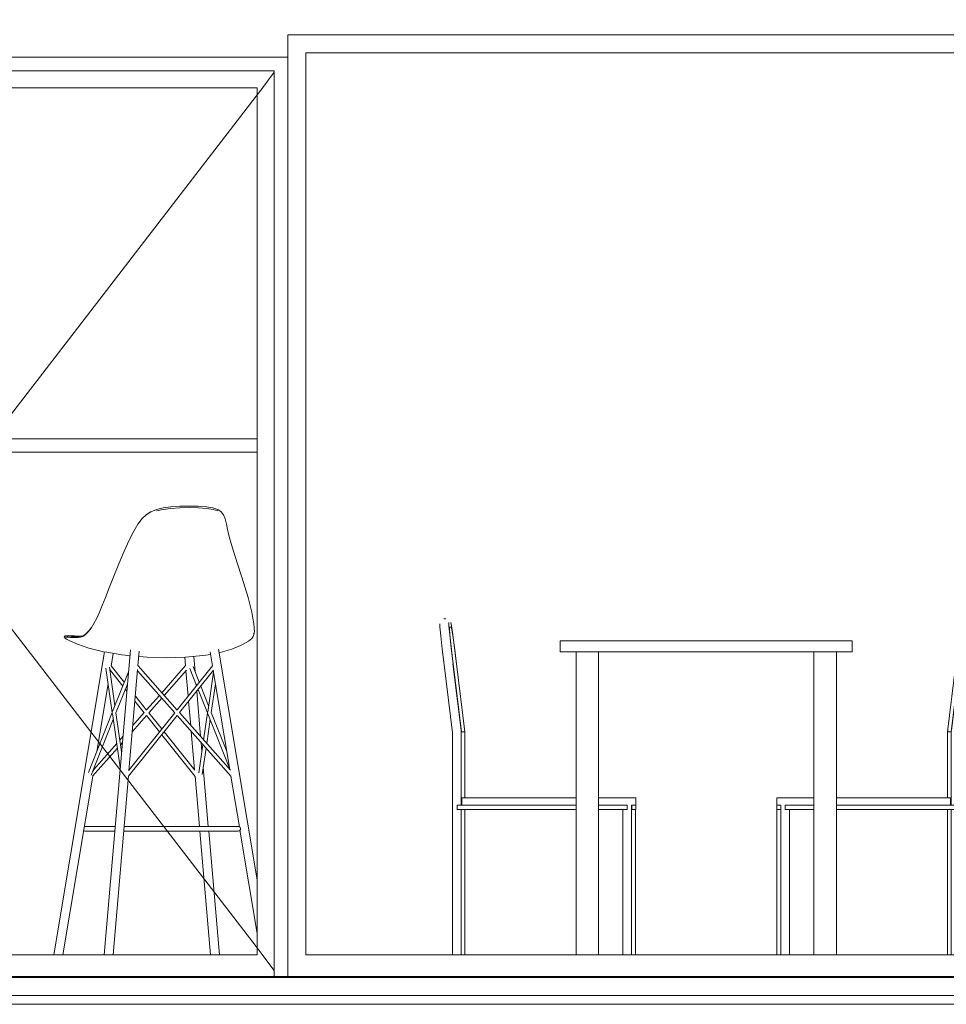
# Model space of a CAD drawing. Header units: millimetres. Extents: x -30280 to 309309, y -17460 to 4378.
# Tile 669 of 1056: x 204061 to 206125, y -13520 to -11326. Entities that reach past the tile are written whole.
import ezdxf

# ---------------------------------------------------------------- set-up
doc = ezdxf.new("R2010")
doc.units = ezdxf.units.MM
doc.header["$MEASUREMENT"] = 0
doc.linetypes.add('Wipeout_Contour', pattern=[1000, 0, -1000])
for name, color, linetype in [('10_ESTR_Fotjats', 7, 'Continuous'), ('14_PAV_Paviment existent', 7, 'Continuous'), ('Nuevo_08_E_Envans secs', 7, 'Continuous'), ('Nuevo_09_EI_Mobiliari general', 7, 'Continuous'), ('Nuevo_Puertas Archicad', 7, 'Continuous'), ('Nuevo_Ventanas Archicad', 7, 'Continuous')]:
    doc.layers.add(name, color=color, linetype=linetype)
for name, color, linetype, lineweight in [('10_ESTR_Fotjats_Pluma_Nº__1', 7, 'Continuous', 5), ('14_PAV_Paviment existent_Pluma_Nº__29', 7, 'Continuous', 20), ('Nuevo_08_E_Envans secs_Pluma_Nº__47', 7, 'Continuous', 20), ('Nuevo_09_EI_Mobiliari general_Pluma_Nº__1', 7, 'Continuous', 5), ('Nuevo_Ventanas Archicad_Pluma_Nº__1', 7, 'Continuous', 5)]:
    doc.layers.add(name, color=color, linetype=linetype, lineweight=lineweight)
doc.layers.add('Nuevo_Puertas Archicad_Pluma_Nº__3', color=7, linetype='Continuous', lineweight=5, true_color=0xa4a4a4)

# ---------------------------------------------------------------- blocks, each defined once
blk = doc.blocks.new('Elem Sección_11_5', base_point=(181934.4, -13460))
at = {"layer": '10_ESTR_Fotjats_Pluma_Nº__1', "color": 7, "linetype": 'Continuous', "lineweight": 5}
for p, q in [((211190.4, -13500), (173577.4, -13500)), ((211190.4, -13520), (173577.4, -13520))]:
    blk.add_line(p, q, dxfattribs=at)
blk = doc.blocks.new('Elem Sección_137_5', base_point=(181934.4, -13460))
at = {"layer": 'Nuevo_08_E_Envans secs_Pluma_Nº__47', "color": 7, "linetype": 'Continuous', "lineweight": 20}
for p, q in [((206100.8, -11400), (206100.8, -12260)), ((206100.8, -12290), (206100.8, -13060)), ((206100.8, -13086), (206100.8, -13410))]:
    blk.add_line(p, q, dxfattribs=at)
blk = doc.blocks.new('Elem Sección_172_5', base_point=(181934.4, -13460))
at = {"color": 254, "linetype": 'Wipeout_Contour', "lineweight": 0, "ltscale": 1637533.714366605}
blk.add_wipeout([(201005.5, -11360), (203058.6, -11360), (203058.6, -11410), (204658.6, -11410), (204658.6, -11360), (208797.9, -11360), (208797.9, -11013), (201005.5, -11013)], dxfattribs=at).dxf.layer = 'Nuevo_08_E_Envans secs'
blk = doc.blocks.new('Elem Sección_179_5', base_point=(181934.4, -13460))
at = {"color": 254, "linetype": 'Wipeout_Contour', "lineweight": 0, "ltscale": 813829.201118}
blk.add_wipeout([(203058.6, -13458), (203088.6, -13458), (203088.6, -11440), (203058.6, -11440)], dxfattribs=at).dxf.layer = 'Nuevo_Puertas Archicad'
at = {"color": 254, "linetype": 'Wipeout_Contour', "lineweight": 0, "ltscale": 820097.44843}
blk.add_wipeout([(204628.6, -13458), (204658.6, -13458), (204658.6, -11440), (204628.6, -11440)], dxfattribs=at).dxf.layer = 'Nuevo_Puertas Archicad'
at = {"color": 254, "linetype": 'Wipeout_Contour', "lineweight": 0, "ltscale": 817061.067857}
blk.add_wipeout([(203858.6, -13410), (203908.6, -13410), (203908.6, -11478), (203858.6, -11478)], dxfattribs=at).dxf.layer = 'Nuevo_Puertas Archicad'
at = {"color": 254, "linetype": 'Wipeout_Contour', "lineweight": 0, "ltscale": 1225072.67394681}
blk.add_wipeout([(204628.6, -11440), (204658.6, -11440), (204658.6, -11410), (203058.6, -11410), (203058.6, -11440), (203088.6, -11440)], dxfattribs=at).dxf.layer = 'Nuevo_Puertas Archicad'
at = {"color": 254, "linetype": 'Wipeout_Contour', "lineweight": 0, "ltscale": 813962.889773}
blk.add_wipeout([(203126.6, -11478), (203088.6, -11478), (203088.6, -13410), (203126.6, -13410)], dxfattribs=at).dxf.layer = 'Nuevo_Puertas Archicad'
at = {"color": 254, "linetype": 'Wipeout_Contour', "lineweight": 0, "ltscale": 819959.661076}
blk.add_wipeout([(204590.6, -13410), (204628.6, -13410), (204628.6, -11478), (204590.6, -11478)], dxfattribs=at).dxf.layer = 'Nuevo_Puertas Archicad'
at = {"layer": 'Nuevo_Puertas Archicad_Pluma_Nº__3', "color": 253, "linetype": 'Continuous', "lineweight": 5, "true_color": 0xa4a4a4}
blk.add_line((204658.6, -11410), (203058.6, -11410), dxfattribs=at)
at = {"color": 254, "linetype": 'Wipeout_Contour', "lineweight": 0, "ltscale": 1227402.866992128}
blk.add_wipeout([(204628.6, -11440), (203858.6, -11440), (203858.6, -11478), (203908.6, -11478), (204590.6, -11478), (204628.6, -11478)], dxfattribs=at).dxf.layer = 'Nuevo_Puertas Archicad'
at = {"color": 254, "linetype": 'Wipeout_Contour', "lineweight": 0, "ltscale": 1228118.250998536}
blk.add_wipeout([(203908.6, -13410), (203858.6, -13410), (203858.6, -13458), (204628.6, -13458), (204628.6, -13410), (204590.6, -13410)], dxfattribs=at).dxf.layer = 'Nuevo_Puertas Archicad'
at = {"layer": 'Nuevo_Puertas Archicad_Pluma_Nº__3', "color": 253, "linetype": 'Continuous', "lineweight": 5, "true_color": 0xa4a4a4}
blk.add_line((204628.6, -11440), (204628.6, -13458), dxfattribs=at)
at = {"color": 254, "linetype": 'Wipeout_Contour', "lineweight": 0, "ltscale": 816861.441642}
blk.add_wipeout([(203858.6, -13410), (203858.6, -11478), (203808.6, -11478), (203808.6, -13410)], dxfattribs=at).dxf.layer = 'Nuevo_Puertas Archicad'
at = {"color": 254, "linetype": 'Wipeout_Contour', "lineweight": 0, "ltscale": 818522.341699}
blk.add_wipeout([(204590.6, -13410), (204590.6, -11478), (203908.6, -11478), (203908.6, -13410)], dxfattribs=at).dxf.layer = 'Nuevo_Puertas Archicad'
at = {"layer": 'Nuevo_Puertas Archicad_Pluma_Nº__3', "color": 253, "linetype": 'Continuous', "lineweight": 5, "true_color": 0xa4a4a4}
for p, q in [((203908.6, -11478), (203908.6, -13410)), ((204590.6, -11478), (203908.6, -11478)), ((204590.6, -13410), (204590.6, -11478)), ((203908.6, -13410), (204590.6, -13410))]:
    blk.add_line(p, q, dxfattribs=at)
at = {"color": 254, "linetype": 'Wipeout_Contour', "lineweight": 0, "ltscale": 1222766.225889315}
blk.add_wipeout([(203858.6, -11440), (203088.6, -11440), (203088.6, -11478), (203126.6, -11478), (203808.6, -11478), (203858.6, -11478)], dxfattribs=at).dxf.layer = 'Nuevo_Puertas Archicad'
at = {"color": 254, "linetype": 'Wipeout_Contour', "lineweight": 0, "ltscale": 1223484.320859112}
blk.add_wipeout([(203088.6, -13458), (203858.6, -13458), (203858.6, -13410), (203808.6, -13410), (203126.6, -13410), (203088.6, -13410)], dxfattribs=at).dxf.layer = 'Nuevo_Puertas Archicad'
at = {"layer": 'Nuevo_Puertas Archicad_Pluma_Nº__3', "color": 253, "linetype": 'Continuous', "lineweight": 5, "true_color": 0xa4a4a4}
for p, q in [((203088.6, -13458), (203088.6, -11440)), ((203088.6, -11440), (204628.6, -11440)), ((203858.6, -11440), (203858.6, -13458)), ((204628.6, -11443.6), (203858.6, -12444)), ((204628.6, -13444.4), (203858.6, -12444))]:
    blk.add_line(p, q, dxfattribs=at)
at = {"color": 254, "linetype": 'Wipeout_Contour', "lineweight": 0, "ltscale": 815400.18777}
blk.add_wipeout([(203126.6, -13410), (203808.6, -13410), (203808.6, -11478), (203126.6, -11478)], dxfattribs=at).dxf.layer = 'Nuevo_Puertas Archicad'
at = {"layer": 'Nuevo_Puertas Archicad_Pluma_Nº__3', "color": 253, "linetype": 'Continuous', "lineweight": 5, "true_color": 0xa4a4a4}
for p, q in [((203088.6, -11443.6), (203858.6, -12444)), ((203126.6, -13410), (203126.6, -11478)), ((203126.6, -11478), (203808.6, -11478)), ((203808.6, -11478), (203808.6, -13410)), ((203088.6, -13444.4), (203858.6, -12444)), ((203808.6, -13410), (203126.6, -13410))]:
    blk.add_line(p, q, dxfattribs=at)
blk = doc.blocks.new('Elem Sección_181_5', base_point=(181934.4, -13460))
at = {"layer": 'Nuevo_09_EI_Mobiliari general_Pluma_Nº__1', "color": 7, "linetype": 'Continuous', "lineweight": 5}
for p, q in [((203908.6, -12260), (204590.6, -12260)), ((204698.6, -12260), (206100.8, -12260)), ((206100.8, -12290), (206100.8, -12260)), ((203908.6, -12290), (204590.6, -12290)), ((204698.6, -12290), (206100.8, -12290))]:
    blk.add_line(p, q, dxfattribs=at)
blk = doc.blocks.new('Elem Sección_182_5', base_point=(181934.4, -13460))
at = {"layer": 'Nuevo_09_EI_Mobiliari general_Pluma_Nº__1', "color": 7, "linetype": 'Continuous', "lineweight": 5}
for p, q in [((205176.9, -12417.7), (205187.9, -12414.2)), ((205187.4, -12417.4), (205201.9, -12415.2)), ((205187.9, -12414.2), (205202.4, -12411.8)), ((205201.9, -12415.2), (205220.2, -12413.8)), ((205202.4, -12411.8), (205220.6, -12410.4)), ((205220.2, -12413.8), (205240.8, -12413.4)), ((205220.6, -12410.4), (205241.1, -12410)), ((205262, -12413.8), (205240.8, -12413.4)), ((205241.1, -12410), (205262.1, -12410.4)), ((205282.1, -12415.2), (205262, -12413.8)), ((205262.1, -12410.4), (205282.1, -12411.8)), ((205282.1, -12411.8), (205299.4, -12414.2)), ((205299.5, -12417.4), (205282.1, -12415.2)), ((205299.4, -12414.2), (205314.1, -12417.7)), ((205163.5, -12429.3), (205159.7, -12438.2)), ((205163.5, -12429.3), (205169, -12422.6)), ((205169, -12422.6), (205176.9, -12417.7)), ((205176.4, -12420.7), (205187.4, -12417.4)), ((205299.5, -12417.4), (205314.2, -12420.7)), ((205314.1, -12417.7), (205326.5, -12422.6)), ((205326.5, -12422.6), (205327.1, -12422.9)), ((205326.5, -12422.6), (205337, -12429.3)), ((205336.9, -12429.2), (205327.1, -12422.9)), ((205336.9, -12429.2), (205345.5, -12437.4)), ((205337, -12429.3), (205346.2, -12438.2)), ((205346.2, -12438.2), (205345.5, -12437.4)), ((205152.9, -12465.8), (205156.5, -12450)), ((205156.5, -12450), (205159.7, -12438.2)), ((205346.2, -12438.2), (205354.9, -12450)), ((205354.9, -12450), (205364, -12465.8)), ((205147.8, -12485.9), (205152.9, -12465.8)), ((205364, -12465.8), (205373.9, -12485.9)), ((205140.2, -12510.8), (205147.8, -12485.9)), ((205373.9, -12485.9), (205385.2, -12510.8)), ((205131.2, -12538.3), (205140.2, -12510.8)), ((205385.2, -12510.8), (205397, -12538.3)), ((205121.9, -12566.1), (205131.2, -12538.3)), ((205397, -12538.3), (205408.5, -12566.1)), ((205113.5, -12591.8), (205121.9, -12566.1)), ((205408.5, -12566.1), (205418.8, -12591.8)), ((205107.1, -12613.3), (205113.5, -12591.8)), ((205418.8, -12591.8), (205427.1, -12613.3)), ((205098.9, -12646.5), (205102.4, -12631.3)), ((205102.4, -12631.3), (205107.1, -12613.3)), ((205427.1, -12613.3), (205434, -12631.3)), ((205434, -12631.3), (205440, -12646.5)), ((205096.2, -12659.7), (205098.9, -12646.5)), ((205440, -12646.5), (205445.8, -12659.7)), ((205092.7, -12681.8), (205094.1, -12671.5)), ((205094.1, -12671.5), (205096.2, -12659.7)), ((205445.8, -12659.7), (205452.1, -12671.5)), ((205452.1, -12671.5), (205458.5, -12681.8)), ((205092.3, -12690.2), (205092.7, -12681.8)), ((205093, -12696.4), (205092.3, -12690.2)), ((205095.1, -12700.9), (205093, -12696.4)), ((205097.3, -12704.7), (205095.1, -12700.9)), ((205458.3, -12681.5), (205459.4, -12683)), ((205458.5, -12681.8), (205464.8, -12690.2)), ((205464.8, -12690.2), (205460.6, -12694.5)), ((205463.5, -12688.4), (205468.6, -12694.1)), ((205470.8, -12696.4), (205464.8, -12690.2)), ((205473.8, -12698), (205468.6, -12694.1)), ((205470.8, -12696.4), (205476, -12700.2)), ((205478.6, -12699.9), (205473.8, -12698)), ((205476, -12700.2), (205480.9, -12702)), ((205478.6, -12699.9), (205491.1, -12698.9)), ((205478.6, -12699.9), (205483.3, -12700.6)), ((205488.3, -12700.5), (205483.3, -12700.6)), ((205493.8, -12700.4), (205488.3, -12700.5)), ((205491.1, -12698.9), (205496.3, -12698.7)), ((205504.2, -12698), (205491.2, -12699.1)), ((205499.4, -12700.3), (205493.8, -12700.4)), ((205496.6, -12700.4), (205500.1, -12699.9)), ((205499.4, -12700.3), (205504.5, -12700.1)), ((205512, -12698.8), (205504.2, -12698)), ((205508.5, -12699.7), (205504.5, -12700.1)), ((205511, -12699.2), (205508.5, -12699.7)), ((205512.1, -12698.8), (205511, -12699.2)), ((205512.1, -12698.8), (205512, -12698.8)), ((205512.1, -12698.8), (205514.7, -12701.1)), ((205105.2, -12710.9), (205097.3, -12704.7)), ((205105.2, -12710.9), (205108.8, -12713)), ((205108.8, -12713), (205122.6, -12720.6)), ((205122.6, -12720.6), (205142.4, -12728.7)), ((205480.9, -12702), (205485.8, -12702.6)), ((205485.8, -12702.6), (205490.8, -12702.6)), ((205490.8, -12702.6), (205496.5, -12702.6)), ((205502.1, -12702.5), (205496.5, -12702.6)), ((205507.2, -12702.3), (205502.1, -12702.5)), ((205510.8, -12705.4), (205503, -12710)), ((205511.2, -12702), (205507.2, -12702.3)), ((205511.9, -12704.7), (205510.8, -12705.4)), ((205513.6, -12701.5), (205511.2, -12702)), ((205511.9, -12704.7), (205514.7, -12701.1)), ((205513.6, -12701.5), (205514.7, -12701.1)), ((205118.1, -13060), (205173, -12728.5)), ((205168.3, -12736.2), (205142.4, -12728.7)), ((205171.7, -12736.8), (205168.3, -12736.2)), ((205186.8, -12765.9), (205192, -12734.5)), ((205200.6, -12742.2), (205191.1, -12740.4)), ((205206.6, -12743), (205200.6, -12742.2)), ((205206.6, -12743), (205246, -12746.6)), ((205221.6, -12780.5), (205224.8, -12744.7)), ((205353.7, -12766.1), (205351, -12735)), ((205400, -13060), (205370.9, -12735)), ((205380.2, -12742.4), (205371.7, -12743.1)), ((205387.5, -12741.4), (205380.2, -12742.4)), ((205421.2, -12735.6), (205387.5, -12741.4)), ((205409.9, -12766.7), (205405.2, -12738.4)), ((205424.7, -12735), (205421.2, -12735.6)), ((205536.6, -13410), (205424.6, -12735)), ((205266.4, -12864.2), (205186.6, -12765.6)), ((205298.3, -12828.2), (205242.7, -12765.5)), ((205242.9, -12765.7), (205244.6, -12746.5)), ((205288.9, -12747.8), (205246, -12746.6)), ((205288.9, -12747.8), (205300.6, -12747.5)), ((205351.8, -12744.9), (205350.6, -12745)), ((205350.6, -12769.2), (205353.7, -12765.7)), ((205382.4, -12799.8), (205409.8, -12765.9)), ((205148.5, -12997.2), (205185.1, -12776.5)), ((205195.4, -12868.8), (205184.3, -12781.3)), ((205261, -12870.2), (205184.5, -12775.7)), ((205214.2, -12799.8), (205226.5, -12767.7)), ((205220, -12806.9), (205233.3, -12772.2)), ((205237.3, -12828.3), (205241.9, -12776.7)), ((205293, -12834.2), (205241, -12775.7)), ((205350.6, -12781.3), (205354.7, -12776.7)), ((205374.6, -12999.9), (205354.5, -12774.1)), ((205408.4, -12867.8), (205375, -12780.5)), ((205385.7, -12808.4), (205411.5, -12776.5)), ((205403.1, -12854), (205414, -12768.6)), ((205409.2, -12869.9), (205421.7, -12771.3)), ((205412.3, -12781.3), (205411.3, -12774.7)), ((205187.4, -12869.9), (205179.7, -12808.9)), ((205193.5, -12854), (205210.9, -12808.4)), ((205401, -12870.9), (205377.6, -12809.7)), ((205440.7, -12952.5), (205416.9, -12808.9)), ((205195.6, -12870.9), (205216.7, -12815.6)), ((205208.3, -12929.8), (205218.3, -12817.5)), ((205266.1, -12864.5), (205300.6, -12825.6)), ((205350.6, -12839), (205359.3, -12828.3)), ((205378.3, -12817.5), (205379.9, -12815.6)), ((205230.5, -12904.7), (205236.3, -12839.7)), ((205271.5, -12870.5), (205300.6, -12837.7)), ((205300.6, -12842.9), (205298.3, -12840.3)), ((205350.6, -12851.7), (205360.3, -12839.7)), ((205147.2, -12998.6), (205261.1, -12870.2)), ((205149.3, -12992.1), (205194.8, -12872.9)), ((205155.9, -12952.5), (205187.4, -12869.9)), ((205203.8, -12934.9), (205195.6, -12870.9)), ((205300.6, -12919.1), (205265.8, -12876.2)), ((205300.6, -12906.4), (205271.5, -12870.5)), ((205390.5, -12953.6), (205401, -12870.9)), ((205393.8, -12990.9), (205408.9, -12871.9)), ((205460.2, -13003.3), (205409.2, -12869.9)), ((205145.8, -13012.3), (205266.1, -12876.5)), ((205196.7, -12942.8), (205189.6, -12886.7)), ((205366.1, -12904.7), (205350.6, -12887.2)), ((205453.9, -13009.3), (205407, -12886.7)), ((205220.6, -13012.2), (205298.3, -12916.3)), ((205221.4, -12998.5), (205293.2, -12909.9)), ((205222.2, -12997.5), (205229.3, -12918.1)), ((205298.3, -12903.5), (205300.6, -12900.7)), ((205367.3, -12918.1), (205350.6, -12899.3)), ((205392.9, -12934.9), (205388.3, -12929.8)), ((205205, -13008.2), (205198, -12953.3)), ((205212.6, -13004.5), (205205.1, -12945.4)), ((205206.1, -12953.6), (205207.1, -12943.2)), ((205391.5, -12945.4), (205389.5, -12943.2)), ((205450.6, -13012), (205398.6, -12953.3)), ((205448.1, -12997.2), (205399.9, -12942.8)), ((205374.4, -12997.5), (205350.6, -12968.1)), ((205375.7, -13011.8), (205350.6, -12980.8)), ((205196.6, -13060), (205202.8, -12990.9)), ((205448.7, -13000.6), (205447.3, -12992.1)), ((205138.1, -13060), (205146, -13012)), ((205216.6, -13060), (205220.9, -13011.8)), ((205380, -13060), (205375.6, -13010.7)), ((205516.6, -13410), (205450.5, -13011.5)), ((205060, -13410), (205113.7, -13086)), ((205127.3, -13124.6), (205133.7, -13086)), ((205190.9, -13123.9), (205194.3, -13086)), ((205210.9, -13123.9), (205214.3, -13086)), ((205385.7, -13123.9), (205382.3, -13086)), ((205405, -13115.8), (205402.3, -13086)), ((205080, -13410), (205126.1, -13132)), ((205125.1, -13128), (205125, -13128.9)), ((205125, -13128.9), (205125.1, -13129.7)), ((205125.3, -13127.2), (205125.1, -13128)), ((205125.1, -13129.7), (205125.3, -13130.6)), ((205125.6, -13126.4), (205125.3, -13127.2)), ((205125.3, -13130.6), (205125.6, -13131.4)), ((205126.1, -13125.6), (205125.6, -13126.4)), ((205125.6, -13131.4), (205126.1, -13132.1)), ((205126.8, -13125), (205126.1, -13125.6)), ((205126.1, -13132.1), (205126.8, -13132.7)), ((205127.5, -13124.5), (205126.8, -13125)), ((205126.8, -13132.7), (205127.5, -13133.2)), ((205128.3, -13124.2), (205127.5, -13124.5)), ((205127.5, -13133.2), (205128.3, -13133.6)), ((205129.1, -13123.9), (205128.3, -13124.2)), ((205128.3, -13133.6), (205129.1, -13133.8)), ((205130, -13123.9), (205129.1, -13123.9)), ((205129.1, -13133.8), (205130, -13133.9)), ((205130.1, -13123.9), (205130, -13123.9)), ((205130, -13123.9), (205130, -13123.9)), ((205130.1, -13133.9), (205130, -13133.9)), ((205130, -13133.9), (205130, -13133.9)), ((205130.3, -13123.9), (205130.1, -13123.9)), ((205130.3, -13133.9), (205130.1, -13133.9)), ((205130.6, -13123.9), (205130.3, -13123.9)), ((205130.6, -13133.9), (205130.3, -13133.9)), ((205131, -13123.9), (205130.6, -13123.9)), ((205131, -13133.9), (205130.6, -13133.9)), ((205131.6, -13123.9), (205131, -13123.9)), ((205131.6, -13133.9), (205131, -13133.9)), ((205132.2, -13123.9), (205131.6, -13123.9)), ((205132.2, -13133.9), (205131.6, -13133.9)), ((205132.9, -13123.9), (205132.2, -13123.9)), ((205132.9, -13133.9), (205132.2, -13133.9)), ((205133.7, -13123.9), (205132.9, -13123.9)), ((205133.7, -13133.9), (205132.9, -13133.9)), ((205134.6, -13123.9), (205133.7, -13123.9)), ((205134.6, -13133.9), (205133.7, -13133.9)), ((205135.6, -13123.9), (205134.6, -13123.9)), ((205135.6, -13133.9), (205134.6, -13133.9)), ((205136.6, -13123.9), (205135.6, -13123.9)), ((205136.6, -13133.9), (205135.6, -13133.9)), ((205137.8, -13123.9), (205136.6, -13123.9)), ((205137.8, -13133.9), (205136.6, -13133.9)), ((205139, -13123.9), (205137.8, -13123.9)), ((205139, -13133.9), (205137.8, -13133.9)), ((205140.3, -13123.9), (205139, -13123.9)), ((205140.3, -13133.9), (205139, -13133.9)), ((205141.6, -13123.9), (205140.3, -13123.9)), ((205141.6, -13133.9), (205140.3, -13133.9)), ((205143, -13123.9), (205141.6, -13123.9)), ((205143, -13133.9), (205141.6, -13133.9)), ((205144.5, -13123.9), (205143, -13123.9)), ((205144.5, -13133.9), (205143, -13133.9)), ((205145.9, -13123.9), (205144.5, -13123.9)), ((205145.9, -13133.9), (205144.5, -13133.9)), ((205147.5, -13123.9), (205145.9, -13123.9)), ((205147.5, -13133.9), (205145.9, -13133.9)), ((205300.6, -13123.9), (205147.5, -13123.9)), ((205300.6, -13133.9), (205147.5, -13133.9)), ((205165.4, -13410), (205190, -13133.9)), ((205185.4, -13410), (205210, -13133.9)), ((205351.2, -13123.9), (205350.6, -13123.9)), ((205351.2, -13133.9), (205350.6, -13133.9)), ((205352.7, -13123.9), (205351.2, -13123.9)), ((205352.7, -13133.9), (205351.2, -13133.9)), ((205354.3, -13123.9), (205352.7, -13123.9)), ((205354.3, -13133.9), (205352.7, -13133.9)), ((205355.9, -13123.9), (205354.3, -13123.9)), ((205355.9, -13133.9), (205354.3, -13133.9)), ((205357.5, -13123.9), (205355.9, -13123.9)), ((205357.5, -13133.9), (205355.9, -13133.9)), ((205359.1, -13123.9), (205357.5, -13123.9)), ((205359.1, -13133.9), (205357.5, -13133.9)), ((205360.7, -13123.9), (205359.1, -13123.9)), ((205360.7, -13133.9), (205359.1, -13133.9)), ((205362.3, -13123.9), (205360.7, -13123.9)), ((205362.3, -13133.9), (205360.7, -13133.9)), ((205363.9, -13123.9), (205362.3, -13123.9)), ((205363.9, -13133.9), (205362.3, -13133.9)), ((205365.4, -13123.9), (205363.9, -13123.9)), ((205365.4, -13133.9), (205363.9, -13133.9)), ((205367, -13123.9), (205365.4, -13123.9)), ((205367, -13133.9), (205365.4, -13133.9)), ((205368.4, -13123.9), (205367, -13123.9)), ((205368.4, -13133.9), (205367, -13133.9)), ((205369.9, -13123.9), (205368.4, -13123.9)), ((205369.9, -13133.9), (205368.4, -13133.9)), ((205371.3, -13123.9), (205369.9, -13123.9)), ((205371.3, -13133.9), (205369.9, -13133.9)), ((205372.6, -13123.9), (205371.3, -13123.9)), ((205372.6, -13133.9), (205371.3, -13133.9)), ((205373.9, -13123.9), (205372.6, -13123.9)), ((205373.9, -13133.9), (205372.6, -13133.9)), ((205375.1, -13123.9), (205373.9, -13123.9)), ((205375.1, -13133.9), (205373.9, -13133.9)), ((205376.2, -13123.9), (205375.1, -13123.9)), ((205376.2, -13133.9), (205375.1, -13133.9)), ((205377.3, -13123.9), (205376.2, -13123.9)), ((205377.3, -13133.9), (205376.2, -13133.9)), ((205378.2, -13123.9), (205377.3, -13123.9)), ((205378.2, -13133.9), (205377.3, -13133.9)), ((205379.1, -13123.9), (205378.2, -13123.9)), ((205379.1, -13133.9), (205378.2, -13133.9)), ((205379.9, -13123.9), (205379.1, -13123.9)), ((205379.9, -13133.9), (205379.1, -13133.9)), ((205380.6, -13123.9), (205379.9, -13123.9)), ((205380.6, -13133.9), (205379.9, -13133.9)), ((205381.2, -13123.9), (205380.6, -13123.9)), ((205381.2, -13133.9), (205380.6, -13133.9)), ((205381.8, -13123.9), (205381.2, -13123.9)), ((205381.8, -13133.9), (205381.2, -13133.9)), ((205385.7, -13123.9), (205381.8, -13123.9)), ((205386.6, -13133.9), (205381.8, -13133.9)), ((205386.6, -13133.8), (205385.7, -13123.9)), ((205405, -13339.7), (205386.6, -13133.9)), ((205465.6, -13123.9), (205433.4, -13123.9)), ((205465.6, -13133.9), (205433.4, -13133.9)), ((205466.4, -13123.9), (205465.6, -13123.9)), ((205466.4, -13133.9), (205465.6, -13133.9)), ((205467, -13123.9), (205466.4, -13123.9)), ((205467, -13133.9), (205466.4, -13133.9)), ((205467.5, -13123.9), (205467, -13123.9)), ((205467.5, -13133.9), (205467, -13133.9)), ((205467.5, -13123.9), (205468.3, -13123.9)), ((205467.7, -13123.9), (205467.5, -13123.9)), ((205468.3, -13133.8), (205467.5, -13133.9)), ((205467.7, -13133.9), (205467.5, -13133.9)), ((205468.5, -13123.9), (205468.3, -13123.9)), ((205468.5, -13133.8), (205468.3, -13133.8)), ((205468.5, -13123.9), (205469.2, -13124.1)), ((205469.4, -13133.6), (205468.5, -13133.8)), ((205470.2, -13133.2), (205469.4, -13133.6)), ((205470.6, -13132.9), (205470.2, -13133.2))]:
    blk.add_line(p, q, dxfattribs=at)
blk = doc.blocks.new('Elem Sección_183_5', base_point=(181934.4, -13460))
at = {"layer": 'Nuevo_09_EI_Mobiliari general_Pluma_Nº__1', "color": 7, "linetype": 'Continuous', "lineweight": 5}
for p, q in [((204366, -12417.7), (204380.8, -12414.2)), ((204398.1, -12415.2), (204380.7, -12417.4)), ((204380.8, -12414.2), (204398.1, -12411.8)), ((204398.1, -12411.8), (204418, -12410.4)), ((204418.2, -12413.8), (204398.1, -12415.2)), ((204418, -12410.4), (204438.9, -12410)), ((204439.2, -12413.4), (204418.2, -12413.8)), ((204438.9, -12410), (204459.2, -12410.4)), ((204439.2, -12413.4), (204459.7, -12413.8)), ((204459.2, -12410.4), (204477.3, -12411.8)), ((204459.7, -12413.8), (204477.9, -12415.2)), ((204477.3, -12411.8), (204491.6, -12414.2)), ((204477.9, -12415.2), (204492.2, -12417.4)), ((204491.6, -12414.2), (204502.4, -12417.7)), ((204343, -12429.3), (204333.6, -12438.2)), ((204333.6, -12438.2), (204334.3, -12437.4)), ((204334.3, -12437.4), (204343, -12429.2)), ((204343, -12429.3), (204353.6, -12422.6)), ((204353, -12422.9), (204343, -12429.2)), ((204353.6, -12422.6), (204353, -12422.9)), ((204353.6, -12422.6), (204366, -12417.7)), ((204366, -12420.7), (204380.7, -12417.4)), ((204492.2, -12417.4), (204502.9, -12420.7)), ((204502.4, -12417.7), (204510.1, -12422.6)), ((204510.1, -12422.6), (204515.4, -12429.3)), ((204515.4, -12429.3), (204519, -12438.2)), ((204315.6, -12465.8), (204324.7, -12450)), ((204324.7, -12450), (204333.6, -12438.2)), ((204325.8, -12448.6), (204324.7, -12450)), ((204333.6, -12438.2), (204325.8, -12448.6)), ((204325.8, -12448.6), (204327.8, -12446)), ((204519, -12438.2), (204522, -12450)), ((204522, -12450), (204525.4, -12465.8)), ((204305.6, -12485.9), (204315.6, -12465.8)), ((204525.4, -12465.8), (204530.2, -12485.9)), ((204294.2, -12510.8), (204305.6, -12485.9)), ((204530.2, -12485.9), (204537.7, -12510.8)), ((204282.3, -12538.3), (204294.2, -12510.8)), ((204537.7, -12510.8), (204546.5, -12538.3)), ((204270.8, -12566.1), (204282.3, -12538.3)), ((204546.5, -12538.3), (204555.6, -12566.1)), ((204260.5, -12591.8), (204270.8, -12566.1)), ((204555.6, -12566.1), (204563.9, -12591.8)), ((204252.2, -12613.3), (204260.5, -12591.8)), ((204563.9, -12591.8), (204570.2, -12613.3)), ((204239.2, -12646.5), (204245.3, -12631.3)), ((204245.3, -12631.3), (204252.2, -12613.3)), ((204570.2, -12613.3), (204574.8, -12631.3)), ((204574.8, -12631.3), (204578.2, -12646.5)), ((204233.3, -12659.7), (204239.2, -12646.5)), ((204578.2, -12646.5), (204580.7, -12659.7)), ((204220.3, -12681.8), (204226.9, -12671.5)), ((204226.9, -12671.5), (204233.3, -12659.7)), ((204580.7, -12659.7), (204582.7, -12671.5)), ((204582.7, -12671.5), (204583.9, -12681.8)), ((204160.5, -12701), (204163, -12698.8)), ((204170.7, -12698), (204163, -12698.8)), ((204163.2, -12698.8), (204163, -12698.8)), ((204163.2, -12698.8), (204164.6, -12699.2)), ((204167.3, -12699.7), (204164.6, -12699.2)), ((204171.7, -12700.1), (204167.3, -12699.7)), ((204183.6, -12699.1), (204170.7, -12698)), ((204177.1, -12700.3), (204171.7, -12700.1)), ((204175.6, -12699.9), (204179.3, -12700.4)), ((204177.1, -12700.3), (204183.1, -12700.4)), ((204183.4, -12698.9), (204178.8, -12698.7)), ((204189, -12700.5), (204183.1, -12700.4)), ((204198, -12700.1), (204183.4, -12698.9)), ((204194.3, -12700.6), (204189, -12700.5)), ((204199.3, -12699.9), (204194.3, -12700.6)), ((204197.1, -12702), (204204.4, -12698)), ((204202.2, -12700.2), (204197.1, -12702)), ((204199.3, -12699.9), (204204.4, -12698)), ((204207.7, -12696.4), (204202.2, -12700.2)), ((204209.8, -12694.1), (204204.4, -12698)), ((204207.7, -12696.4), (204213.8, -12690.2)), ((204209.8, -12694.1), (204215.8, -12687.7)), ((204213.8, -12690.2), (204220.3, -12681.8)), ((204216.3, -12687.1), (204221.2, -12680.4)), ((204581.2, -12700.9), (204578.6, -12704.7)), ((204583.1, -12696.4), (204581.2, -12700.9)), ((204584.1, -12690.2), (204582.3, -12694.5)), ((204583.1, -12696.4), (204584.1, -12690.2)), ((204583.9, -12681.8), (204584.1, -12690.2)), ((204160.5, -12701), (204163.4, -12704.7)), ((204160.5, -12701), (204160.6, -12701.1)), ((204160.6, -12701.1), (204161.9, -12701.5)), ((204164.6, -12702), (204161.9, -12701.5)), ((204173.1, -12710.4), (204163.4, -12704.7)), ((204169, -12702.3), (204164.6, -12702)), ((204164.9, -12705.7), (204164.6, -12705.4)), ((204167.3, -12707.2), (204164.9, -12705.7)), ((204167.3, -12707.2), (204168.2, -12707.5)), ((204174.5, -12702.5), (204169, -12702.3)), ((204173.1, -12710.4), (204190.4, -12717.9)), ((204180.5, -12702.6), (204174.5, -12702.5)), ((204180.5, -12702.6), (204186.5, -12702.6)), ((204191.9, -12702.6), (204186.5, -12702.6)), ((204215.5, -12726.2), (204190.4, -12717.9)), ((204197.1, -12702), (204191.9, -12702.6)), ((204553.3, -12720.6), (204533.8, -12728.7)), ((204553.3, -12720.6), (204557.6, -12718.4)), ((204570.9, -12710.9), (204557.6, -12718.4)), ((204578.6, -12704.7), (204570.9, -12710.9)), ((204137.2, -13410), (204250.4, -12734.7)), ((204215.5, -12726.2), (204248.4, -12734.4)), ((204248.4, -12734.4), (204255.4, -12735.6)), ((204249.6, -13410), (204308, -12730.6)), ((204288.9, -12741.4), (204255.4, -12735.6)), ((204265, -12766.7), (204269.8, -12738.1)), ((204288.9, -12741.4), (204296.7, -12742.4)), ((204306.9, -12743.3), (204296.7, -12742.4)), ((204324.9, -12766.1), (204327.8, -12732.9)), ((204430.5, -12746.6), (204469.7, -12743)), ((204476.2, -12742.2), (204469.7, -12743)), ((204476.2, -12742.2), (204486.4, -12740.3)), ((204490.7, -12766), (204485.4, -12734.5)), ((204590.6, -13242.7), (204504.4, -12728.5)), ((204505.8, -12736.6), (204508.2, -12736.2)), ((204508.2, -12736.2), (204533.8, -12728.7)), ((204294.5, -12802.6), (204265.1, -12766)), ((204412.3, -12864.5), (204325, -12765.8)), ((204336.8, -12745.9), (204326.7, -12745)), ((204345, -12746.6), (204336.8, -12745.9)), ((204387.9, -12747.8), (204345, -12746.6)), ((204377.9, -12825.7), (204431.1, -12765.5)), ((204387.9, -12747.8), (204430.5, -12746.6)), ((204411.9, -12864.2), (204491, -12765.6)), ((204430.9, -12765.8), (204429.2, -12746.6)), ((204452, -12779.2), (204449.1, -12744.9)), ((204267.7, -12869.9), (204253.5, -12771.3)), ((204273.6, -12855), (204261.1, -12768.6)), ((204262.8, -12780), (204263.7, -12774.7)), ((204291.1, -12811.1), (204263.4, -12776.5)), ((204268.5, -12867.8), (204303.8, -12779.2)), ((204304.8, -12999.9), (204324.2, -12774.1)), ((204406.9, -12870.5), (204324, -12776.8)), ((204383.3, -12831.7), (204432.8, -12775.7)), ((204417.3, -12870.2), (204493.1, -12775.7)), ((204436.7, -12833.3), (204431.8, -12776.8)), ((204455.6, -12809.7), (204440.6, -12772.2)), ((204461.3, -12802.6), (204447.5, -12767.7)), ((204480.2, -12868.8), (204493.1, -12780)), ((204529.4, -12997.1), (204492.5, -12776.5)), ((204233.2, -12956.5), (204258.5, -12805.9)), ((204275.9, -12870.9), (204301.5, -12806.7)), ((204301.1, -12810.8), (204300.3, -12809.7)), ((204454.7, -12810.8), (204454.4, -12806.7)), ((204488.1, -12869.9), (204497.4, -12805.9)), ((204300.1, -12822.3), (204296.9, -12818.3)), ((204343.9, -12864.2), (204372.6, -12831.7)), ((204464.4, -12923.5), (204455.7, -12822.3)), ((204479.9, -12870.9), (204459, -12818.3)), ((204482.2, -12855), (204464.7, -12811.1)), ((204338.6, -12870.3), (204318.2, -12844.8)), ((204344.2, -12864.5), (204319.1, -12833.3)), ((204348.9, -12870.5), (204377.9, -12837.7)), ((204442.3, -12898.5), (204437.7, -12844.8)), ((204214.6, -13003.3), (204267.7, -12869.9)), ((204285.5, -12992.7), (204268, -12871.9)), ((204288.5, -12957.7), (204275.9, -12870.9)), ((204303.8, -13011.7), (204412.5, -12876.2)), ((204305, -12997.4), (204406.9, -12870.5)), ((204312.4, -12911.9), (204343.9, -12876.2)), ((204313.5, -12898.5), (204338.5, -12870.2)), ((204377.9, -12906.5), (204349, -12870.5)), ((204530.8, -12998.6), (204417.3, -12870.2)), ((204471.2, -12931.2), (204479.9, -12870.9)), ((204528.9, -12993.8), (204480.7, -12872.9)), ((204522.6, -12956.5), (204488.1, -12869.9)), ((204220.8, -13009.3), (204270, -12885.7)), ((204372.8, -12912.9), (204343.6, -12876.6)), ((204532.2, -13012.3), (204412.2, -12876.6)), ((204478.1, -12939), (204485.8, -12885.7)), ((204452.4, -13012.2), (204377.9, -12919.3)), ((204451.7, -12998.5), (204383, -12912.9)), ((204450.8, -12997.4), (204443.5, -12911.9)), ((204226.4, -12997.1), (204277.7, -12939)), ((204284.6, -12931.2), (204291.4, -12923.5)), ((204286.1, -12941.6), (204290.3, -12936.9)), ((204460.6, -13004.5), (204469.7, -12941.6)), ((204467.4, -12957.7), (204465.6, -12936.9)), ((204223.9, -13012), (204279.2, -12949.4)), ((204468.1, -13008.2), (204476.6, -12949.4)), ((204225.8, -13000.6), (204226.9, -12993.8)), ((204481.6, -13123.9), (204470.4, -12992.7)), ((204157.2, -13410), (204224, -13011.5)), ((204269.6, -13410), (204303.9, -13010.7)), ((204461.7, -13123.9), (204452, -13011.7)), ((204550.8, -13124.5), (204531.9, -13012)), ((204203.6, -13133.1), (204203.8, -13133.2)), ((204203.8, -13133.2), (204204.5, -13133.6)), ((204204.5, -13133.6), (204205.4, -13133.8)), ((204205.4, -13123.9), (204205.1, -13124)), ((204206.3, -13123.9), (204205.4, -13123.9)), ((204205.4, -13133.8), (204206.3, -13133.9)), ((204206.6, -13123.9), (204206.3, -13123.9)), ((204206.3, -13123.9), (204206.3, -13123.9)), ((204206.6, -13133.9), (204206.3, -13133.9)), ((204206.3, -13133.9), (204206.3, -13133.9)), ((204207, -13123.9), (204206.6, -13123.9)), ((204207, -13133.9), (204206.6, -13133.9)), ((204207.7, -13123.9), (204207, -13123.9)), ((204207.7, -13133.9), (204207, -13133.9)), ((204208.6, -13123.9), (204207.7, -13123.9)), ((204208.6, -13133.9), (204207.7, -13133.9)), ((204253.3, -13123.9), (204208.6, -13123.9)), ((204253.3, -13133.9), (204208.6, -13133.9)), ((204274.2, -13123.9), (204253.3, -13123.9)), ((204273.3, -13133.9), (204253.3, -13133.9)), ((204298, -13133.9), (204293.3, -13133.9)), ((204298, -13123.9), (204294.2, -13123.9)), ((204298.6, -13123.9), (204298, -13123.9)), ((204298.6, -13133.9), (204298, -13133.9)), ((204299.2, -13123.9), (204298.6, -13123.9)), ((204299.2, -13133.9), (204298.6, -13133.9)), ((204299.9, -13123.9), (204299.2, -13123.9)), ((204299.9, -13133.9), (204299.2, -13133.9)), ((204300.8, -13123.9), (204299.9, -13123.9)), ((204300.8, -13133.9), (204299.9, -13133.9)), ((204301.7, -13123.9), (204300.8, -13123.9)), ((204301.7, -13133.9), (204300.8, -13133.9)), ((204302.7, -13123.9), (204301.7, -13123.9)), ((204302.7, -13133.9), (204301.7, -13133.9)), ((204303.8, -13123.9), (204302.7, -13123.9)), ((204303.8, -13133.9), (204302.7, -13133.9)), ((204304.9, -13123.9), (204303.8, -13123.9)), ((204304.9, -13133.9), (204303.8, -13133.9)), ((204306.2, -13123.9), (204304.9, -13123.9)), ((204306.2, -13133.9), (204304.9, -13133.9)), ((204307.4, -13123.9), (204306.2, -13123.9)), ((204307.4, -13133.9), (204306.2, -13133.9)), ((204308.8, -13123.9), (204307.4, -13123.9)), ((204308.8, -13133.9), (204307.4, -13133.9)), ((204310.2, -13123.9), (204308.8, -13123.9)), ((204310.2, -13133.9), (204308.8, -13133.9)), ((204311.6, -13123.9), (204310.2, -13123.9)), ((204311.6, -13133.9), (204310.2, -13133.9)), ((204313.1, -13123.9), (204311.6, -13123.9)), ((204313.1, -13133.9), (204311.6, -13133.9)), ((204314.7, -13123.9), (204313.1, -13123.9)), ((204314.7, -13133.9), (204313.1, -13133.9)), ((204316.2, -13123.9), (204314.7, -13123.9)), ((204316.2, -13133.9), (204314.7, -13133.9)), ((204317.8, -13123.9), (204316.2, -13123.9)), ((204317.8, -13133.9), (204316.2, -13133.9)), ((204319.4, -13123.9), (204317.8, -13123.9)), ((204319.4, -13133.9), (204317.8, -13133.9)), ((204321, -13123.9), (204319.4, -13123.9)), ((204321, -13133.9), (204319.4, -13133.9)), ((204322.6, -13123.9), (204321, -13123.9)), ((204322.6, -13133.9), (204321, -13133.9)), ((204324.2, -13123.9), (204322.6, -13123.9)), ((204324.2, -13133.9), (204322.6, -13133.9)), ((204325.8, -13123.9), (204324.2, -13123.9)), ((204325.8, -13133.9), (204324.2, -13133.9)), ((204327.4, -13123.9), (204325.8, -13123.9)), ((204327.4, -13133.9), (204325.8, -13133.9)), ((204328.9, -13123.9), (204327.4, -13123.9)), ((204328.9, -13133.9), (204327.4, -13133.9)), ((204531.4, -13123.9), (204328.9, -13123.9)), ((204531.4, -13133.9), (204328.9, -13133.9)), ((204486.3, -13410), (204462.5, -13133.9)), ((204506.2, -13410), (204482.5, -13133.9)), ((204532.9, -13123.9), (204531.4, -13123.9)), ((204532.9, -13133.9), (204531.4, -13133.9)), ((204534.4, -13123.9), (204532.9, -13123.9)), ((204534.4, -13133.9), (204532.9, -13133.9)), ((204535.8, -13123.9), (204534.4, -13123.9)), ((204535.8, -13133.9), (204534.4, -13133.9)), ((204537.2, -13123.9), (204535.8, -13123.9)), ((204537.2, -13133.9), (204535.8, -13133.9)), ((204538.5, -13123.9), (204537.2, -13123.9)), ((204538.5, -13133.9), (204537.2, -13133.9)), ((204539.8, -13123.9), (204538.5, -13123.9)), ((204539.8, -13133.9), (204538.5, -13133.9)), ((204541, -13123.9), (204539.8, -13123.9)), ((204541, -13133.9), (204539.8, -13133.9)), ((204542.1, -13123.9), (204541, -13123.9)), ((204542.1, -13133.9), (204541, -13133.9)), ((204543.1, -13123.9), (204542.1, -13123.9)), ((204543.1, -13133.9), (204542.1, -13133.9)), ((204544.1, -13123.9), (204543.1, -13123.9)), ((204544.1, -13133.9), (204543.1, -13133.9)), ((204544.9, -13123.9), (204544.1, -13123.9)), ((204544.9, -13133.9), (204544.1, -13133.9)), ((204545.7, -13123.9), (204544.9, -13123.9)), ((204545.7, -13133.9), (204544.9, -13133.9)), ((204546.4, -13123.9), (204545.7, -13123.9)), ((204546.4, -13133.9), (204545.7, -13133.9)), ((204547, -13123.9), (204546.4, -13123.9)), ((204547, -13133.9), (204546.4, -13133.9)), ((204547.5, -13123.9), (204547, -13123.9)), ((204547.5, -13133.9), (204547, -13133.9)), ((204547.9, -13123.9), (204547.5, -13123.9)), ((204547.9, -13133.9), (204547.5, -13133.9)), ((204548.2, -13123.9), (204547.9, -13123.9)), ((204548.2, -13133.9), (204547.9, -13133.9)), ((204548.3, -13123.9), (204548.2, -13123.9)), ((204548.3, -13133.9), (204548.2, -13133.9)), ((204548.4, -13123.9), (204548.3, -13123.9)), ((204548.4, -13133.9), (204548.3, -13133.9)), ((204548.4, -13123.9), (204549.3, -13123.9)), ((204549.3, -13133.8), (204548.4, -13133.9)), ((204549.3, -13123.9), (204550.1, -13124.2)), ((204550.1, -13133.6), (204549.3, -13133.8)), ((204550.1, -13124.2), (204550.9, -13124.5)), ((204550.9, -13133.2), (204550.1, -13133.6)), ((204550.9, -13124.5), (204551.6, -13125)), ((204551.6, -13132.7), (204550.9, -13133.2)), ((204551.6, -13125), (204552.2, -13125.6)), ((204552.2, -13132.1), (204551.6, -13132.7)), ((204590.6, -13361.9), (204552.1, -13132.2)), ((204552.2, -13125.6), (204552.7, -13126.4)), ((204552.7, -13131.4), (204552.2, -13132.1)), ((204552.7, -13126.4), (204553.1, -13127.2)), ((204553.1, -13130.6), (204552.7, -13131.4)), ((204553.1, -13127.2), (204553.3, -13128)), ((204553.3, -13129.7), (204553.1, -13130.6)), ((204553.3, -13128), (204553.4, -13128.9)), ((204553.4, -13128.9), (204553.3, -13129.7))]:
    blk.add_line(p, q, dxfattribs=at)
blk = doc.blocks.new('Elem Sección_189_5', base_point=(181934.4, -13460))
at = {"color": 254, "linetype": 'Wipeout_Contour', "lineweight": 0, "ltscale": 820226.444282}
blk.add_wipeout([(204658.6, -13410), (204698.6, -13410), (204698.6, -11400), (204658.6, -11400)], dxfattribs=at).dxf.layer = 'Nuevo_Ventanas Archicad'
at = {"color": 254, "linetype": 'Wipeout_Contour', "lineweight": 0, "ltscale": 1242249.803610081}
blk.add_wipeout([(204658.6, -11360), (204658.6, -11400), (204698.6, -11400), (208757.9, -11400), (208797.9, -11400), (208797.9, -11360)], dxfattribs=at).dxf.layer = 'Nuevo_Ventanas Archicad'
at = {"color": 254, "linetype": 'Wipeout_Contour', "lineweight": 0, "ltscale": 1242982.745324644}
blk.add_wipeout([(204698.6, -13410), (204658.6, -13410), (204658.6, -13458), (208797.9, -13458), (208797.9, -13410), (208757.9, -13410)], dxfattribs=at).dxf.layer = 'Nuevo_Ventanas Archicad'
at = {"layer": 'Nuevo_Ventanas Archicad_Pluma_Nº__1', "color": 7, "linetype": 'Continuous', "lineweight": 5}
for p, q in [((204658.6, -11360), (208797.9, -11360)), ((204658.6, -11400), (204658.6, -11360)), ((204658.6, -13410), (204658.6, -11400)), ((204658.6, -13458), (204658.6, -13410))]:
    blk.add_line(p, q, dxfattribs=at)
at = {"color": 254, "linetype": 'Wipeout_Contour', "lineweight": 0, "ltscale": 828410.240575}
blk.add_wipeout([(208757.9, -13410), (208757.9, -11400), (204698.6, -11400), (204698.6, -13410)], dxfattribs=at).dxf.layer = 'Nuevo_Ventanas Archicad'
at = {"layer": 'Nuevo_Ventanas Archicad_Pluma_Nº__1', "color": 7, "linetype": 'Continuous', "lineweight": 5}
for p, q in [((204698.6, -11400), (204698.6, -13410)), ((208757.9, -11400), (204698.6, -11400)), ((204698.6, -13410), (208757.9, -13410))]:
    blk.add_line(p, q, dxfattribs=at)
blk = doc.blocks.new('Elem Sección_190_5', base_point=(181934.4, -13460))
at = {"layer": 'Nuevo_09_EI_Mobiliari general_Pluma_Nº__1', "color": 7, "linetype": 'Continuous', "lineweight": 5}
for p, q in [((205915.6, -12710), (205265.6, -12710)), ((205265.6, -12735), (205265.6, -12710)), ((205915.6, -12735), (205915.6, -12710)), ((205915.6, -12735), (205265.6, -12735)), ((205300.6, -13410), (205300.6, -12735)), ((205350.6, -13410), (205350.6, -12735)), ((205830.6, -13410), (205830.6, -12735)), ((205880.6, -13410), (205880.6, -12735))]:
    blk.add_line(p, q, dxfattribs=at)
blk = doc.blocks.new('Elem Sección_191_5', base_point=(181934.4, -13460))
at = {"layer": 'Nuevo_09_EI_Mobiliari general_Pluma_Nº__1', "color": 7, "linetype": 'Continuous', "lineweight": 5}
for p, q in [((204997.5, -12679), (204997.4, -12672)), ((204999.3, -12698.9), (204997.5, -12679)), ((205008.1, -12660.9), (205006.1, -12660.9)), ((205010.3, -12660.9), (205008.4, -12660.9)), ((205017.3, -12676.6), (205017.2, -12669.6)), ((205019.2, -12696.5), (205017.3, -12676.6)), ((205023, -12676.6), (205021.4, -12669.6)), ((205026.1, -12696.5), (205023, -12676.6)), ((205002.6, -12728.7), (204999.3, -12698.9)), ((205017.6, -12679.6), (205018.4, -12679.5)), ((205018.6, -12685.7), (205018.4, -12679.5)), ((205018.4, -12679.5), (205022.6, -12679.5)), ((205020.2, -12703.5), (205018.6, -12685.7)), ((205022.4, -12726.2), (205019.2, -12696.5)), ((205022.6, -12679.5), (205024.1, -12685.7)), ((205024.1, -12685.7), (205026.8, -12703.5)), ((205030.1, -12726.2), (205026.1, -12696.5)), ((205023.1, -12730), (205020.2, -12703.5)), ((205026.8, -12703.5), (205030.4, -12730)), ((205006.7, -12763.8), (205002.6, -12728.7)), ((205026.6, -12761.4), (205022.4, -12726.2)), ((205026.8, -12761.4), (205023.1, -12730)), ((205034.6, -12761.4), (205030.1, -12726.2)), ((205030.4, -12730), (205034.4, -12761.4)), ((205025.5, -12915.1), (205006.9, -12763.8)), ((205044.7, -12910.3), (205026.4, -12761.4)), ((205045.4, -12912.7), (205026.8, -12761.4)), ((205034.4, -12761.4), (205053, -12912.7)), ((205025.4, -13410), (205025.4, -12913.9)), ((205045, -12913.9), (205044.8, -12910.3)), ((205045, -12913.7), (205053, -12912.7)), ((205045, -13076), (205045, -12913.9)), ((205053, -12912.7), (205045.4, -12912.7)), ((205053, -12913.9), (205052.8, -12910.3)), ((205053, -13060), (205053, -12913.9)), ((205047.8, -13060), (205046.3, -13060)), ((205046.3, -13076), (205046.3, -13060)), ((205051.2, -13060), (205047.8, -13060)), ((205055.6, -13060), (205051.2, -13060)), ((205300.6, -13060), (205055.6, -13060)), ((205414, -13060), (205350.6, -13060)), ((205418, -13060), (205414, -13060)), ((205421.5, -13060), (205418, -13060)), ((205423.9, -13060), (205421.5, -13060)), ((205424.8, -13060), (205423.9, -13060)), ((205433.6, -13060), (205424.8, -13060)), ((205433.6, -13076), (205433.6, -13060)), ((205025.4, -13076), (205025.2, -13076)), ((205025.2, -13086), (205025.2, -13076)), ((205025.4, -13086), (205025.2, -13086)), ((205035.6, -13076), (205300.6, -13076)), ((205035.6, -13086), (205035.6, -13076)), ((205035.6, -13086), (205300.6, -13086)), ((205045, -13410), (205045, -13086)), ((205053, -13410), (205053, -13086)), ((205350.6, -13076), (205414.5, -13076)), ((205350.6, -13086), (205414.5, -13086)), ((205405, -13410), (205405, -13086)), ((205414.5, -13076), (205414.5, -13086)), ((205424.6, -13076), (205424.5, -13076)), ((205424.5, -13076), (205424.5, -13086)), ((205424.5, -13410), (205424.5, -13086)), ((205424.7, -13086), (205424.5, -13086)), ((205424.8, -13076), (205424.6, -13076)), ((205424.7, -13086), (205424.8, -13076)), ((205433.6, -13086), (205424.7, -13086)), ((205433.6, -13076), (205424.8, -13076)), ((205433.4, -13410), (205433.4, -13086)), ((205433.6, -13086), (205433.6, -13076))]:
    blk.add_line(p, q, dxfattribs=at)
blk = doc.blocks.new('Elem Sección_192_5', base_point=(181934.4, -13460))
at = {"layer": 'Nuevo_09_EI_Mobiliari general_Pluma_Nº__1', "color": 7, "linetype": 'Continuous', "lineweight": 5}
for p, q in [((206155.2, -12696.5), (206158.2, -12676.6)), ((206158.2, -12676.6), (206159.8, -12669.6)), ((206162, -12696.5), (206163.9, -12676.6)), ((206163.9, -12676.6), (206164, -12669.6)), ((206170.9, -12660.9), (206172.8, -12660.9)), ((206173.1, -12660.9), (206175.2, -12660.9)), ((206181.9, -12698.9), (206183.7, -12679)), ((206183.7, -12679), (206183.9, -12672)), ((206151.1, -12726.2), (206155.2, -12696.5)), ((206157.2, -12685.7), (206154.4, -12703.5)), ((206158.6, -12679.5), (206157.2, -12685.7)), ((206162.8, -12679.5), (206158.6, -12679.5)), ((206158.8, -12726.2), (206162, -12696.5)), ((206161, -12703.5), (206162.7, -12685.7)), ((206162.7, -12685.7), (206162.8, -12679.5)), ((206163.6, -12679.6), (206162.8, -12679.5)), ((206178.7, -12728.7), (206181.9, -12698.9)), ((206154.4, -12703.5), (206150.8, -12730)), ((206158.1, -12730), (206161, -12703.5)), ((206146.6, -12761.4), (206151.1, -12726.2)), ((206150.8, -12730), (206146.8, -12761.4)), ((206154.4, -12761.4), (206158.1, -12730)), ((206154.6, -12761.4), (206158.8, -12726.2)), ((206174.5, -12763.8), (206178.7, -12728.7)), ((206146.8, -12761.4), (206128.3, -12912.7)), ((206135.9, -12912.7), (206154.4, -12761.4)), ((206136.6, -12910.3), (206154.8, -12761.4)), ((206155.7, -12915.1), (206174.3, -12763.8)), ((206128.2, -12913.9), (206128.4, -12910.3)), ((206128.2, -13060), (206128.2, -12913.9)), ((206128.3, -12912.7), (206135.9, -12912.7)), ((206136.2, -12913.7), (206128.3, -12912.7)), ((206136.2, -12913.9), (206136.4, -12910.3)), ((206136.2, -13076), (206136.2, -12913.9)), ((206155.8, -13410), (206155.8, -12913.9)), ((205747.7, -13060), (205756.5, -13060)), ((205747.7, -13076), (205747.7, -13060)), ((205756.5, -13060), (205757.4, -13060)), ((205757.4, -13060), (205759.7, -13060)), ((205759.7, -13060), (205763.2, -13060)), ((205763.2, -13060), (205767.2, -13060)), ((205767.2, -13060), (205830.6, -13060)), ((205880.6, -13060), (206125.7, -13060)), ((206125.7, -13060), (206130.1, -13060)), ((206130.1, -13060), (206133.4, -13060)), ((206133.4, -13060), (206135, -13060)), ((206135, -13076), (206135, -13060)), ((205747.7, -13076), (205756.5, -13076)), ((205747.7, -13086), (205747.7, -13076)), ((205747.7, -13086), (205756.5, -13086)), ((205747.9, -13410), (205747.9, -13086)), ((205756.5, -13076), (205756.6, -13076)), ((205756.5, -13086), (205756.5, -13076)), ((205756.5, -13086), (205756.7, -13086)), ((205756.6, -13076), (205756.7, -13076)), ((205756.7, -13076), (205756.7, -13086)), ((205756.7, -13410), (205756.7, -13086)), ((205830.6, -13076), (205766.7, -13076)), ((205766.7, -13076), (205766.7, -13086)), ((205830.6, -13086), (205766.7, -13086)), ((205776.3, -13410), (205776.3, -13086)), ((206145.7, -13076), (205880.6, -13076)), ((206145.7, -13086), (205880.6, -13086)), ((206128.2, -13410), (206128.2, -13086)), ((206136.2, -13410), (206136.2, -13086)), ((206145.7, -13086), (206145.7, -13076)), ((206155.8, -13076), (206156, -13076)), ((206155.8, -13086), (206156, -13086)), ((206156, -13086), (206156, -13076))]:
    blk.add_line(p, q, dxfattribs=at)
blk = doc.blocks.new('Elem Sección_474_5', base_point=(181934.4, -13460))
at = {"layer": '14_PAV_Paviment existent_Pluma_Nº__29', "color": 7, "linetype": 'Continuous', "lineweight": 20}
blk.add_line((209979.6, -13458), (200805.5, -13458), dxfattribs=at)
at = {"layer": '14_PAV_Paviment existent_Pluma_Nº__29', "color": 7, "linetype": 'Continuous', "lineweight": 20, "flags": 128}
blk.add_lwpolyline([(209979.6, -13460), (200810.5, -13460), (200805.5, -13460)], dxfattribs=at)

msp = doc.modelspace()

# ---------------------------------------------------------------- block references
at = {"layer": '10_ESTR_Fotjats', "lineweight": 0}
msp.add_blockref('Elem Sección_11_5', (181934.4, -13460), dxfattribs=at)
at = {"layer": 'Nuevo_08_E_Envans secs', "lineweight": 0}
msp.add_blockref('Elem Sección_137_5', (181934.4, -13460), dxfattribs=at)
at = {"layer": 'Nuevo_09_EI_Mobiliari general', "lineweight": 0}
msp.add_blockref('Elem Sección_182_5', (181934.4, -13460), dxfattribs=at)

# ---------------------------------------------------------------- next in the draw order: block references
at = {"layer": 'Nuevo_08_E_Envans secs', "lineweight": 0}
msp.add_blockref('Elem Sección_172_5', (181934.4, -13460), dxfattribs=at)

# ---------------------------------------------------------------- next in the draw order: block references
at = {"layer": 'Nuevo_Puertas Archicad', "lineweight": 0}
msp.add_blockref('Elem Sección_179_5', (181934.4, -13460), dxfattribs=at)

# ---------------------------------------------------------------- next in the draw order: block references
at = {"layer": 'Nuevo_09_EI_Mobiliari general', "lineweight": 0}
for name in ['Elem Sección_181_5', 'Elem Sección_183_5']:
    msp.add_blockref(name, (181934.4, -13460), dxfattribs=at)

# ---------------------------------------------------------------- next in the draw order: block references
at = {"layer": 'Nuevo_Ventanas Archicad', "lineweight": 0}
msp.add_blockref('Elem Sección_189_5', (181934.4, -13460), dxfattribs=at)

# ---------------------------------------------------------------- next in the draw order: block references
at = {"layer": '14_PAV_Paviment existent', "lineweight": 0}
msp.add_blockref('Elem Sección_474_5', (181934.4, -13460), dxfattribs=at)
at = {"layer": 'Nuevo_09_EI_Mobiliari general', "lineweight": 0}
for name in ['Elem Sección_191_5', 'Elem Sección_192_5', 'Elem Sección_190_5']:
    msp.add_blockref(name, (181934.4, -13460), dxfattribs=at)

doc.saveas('drawing.dxf')
